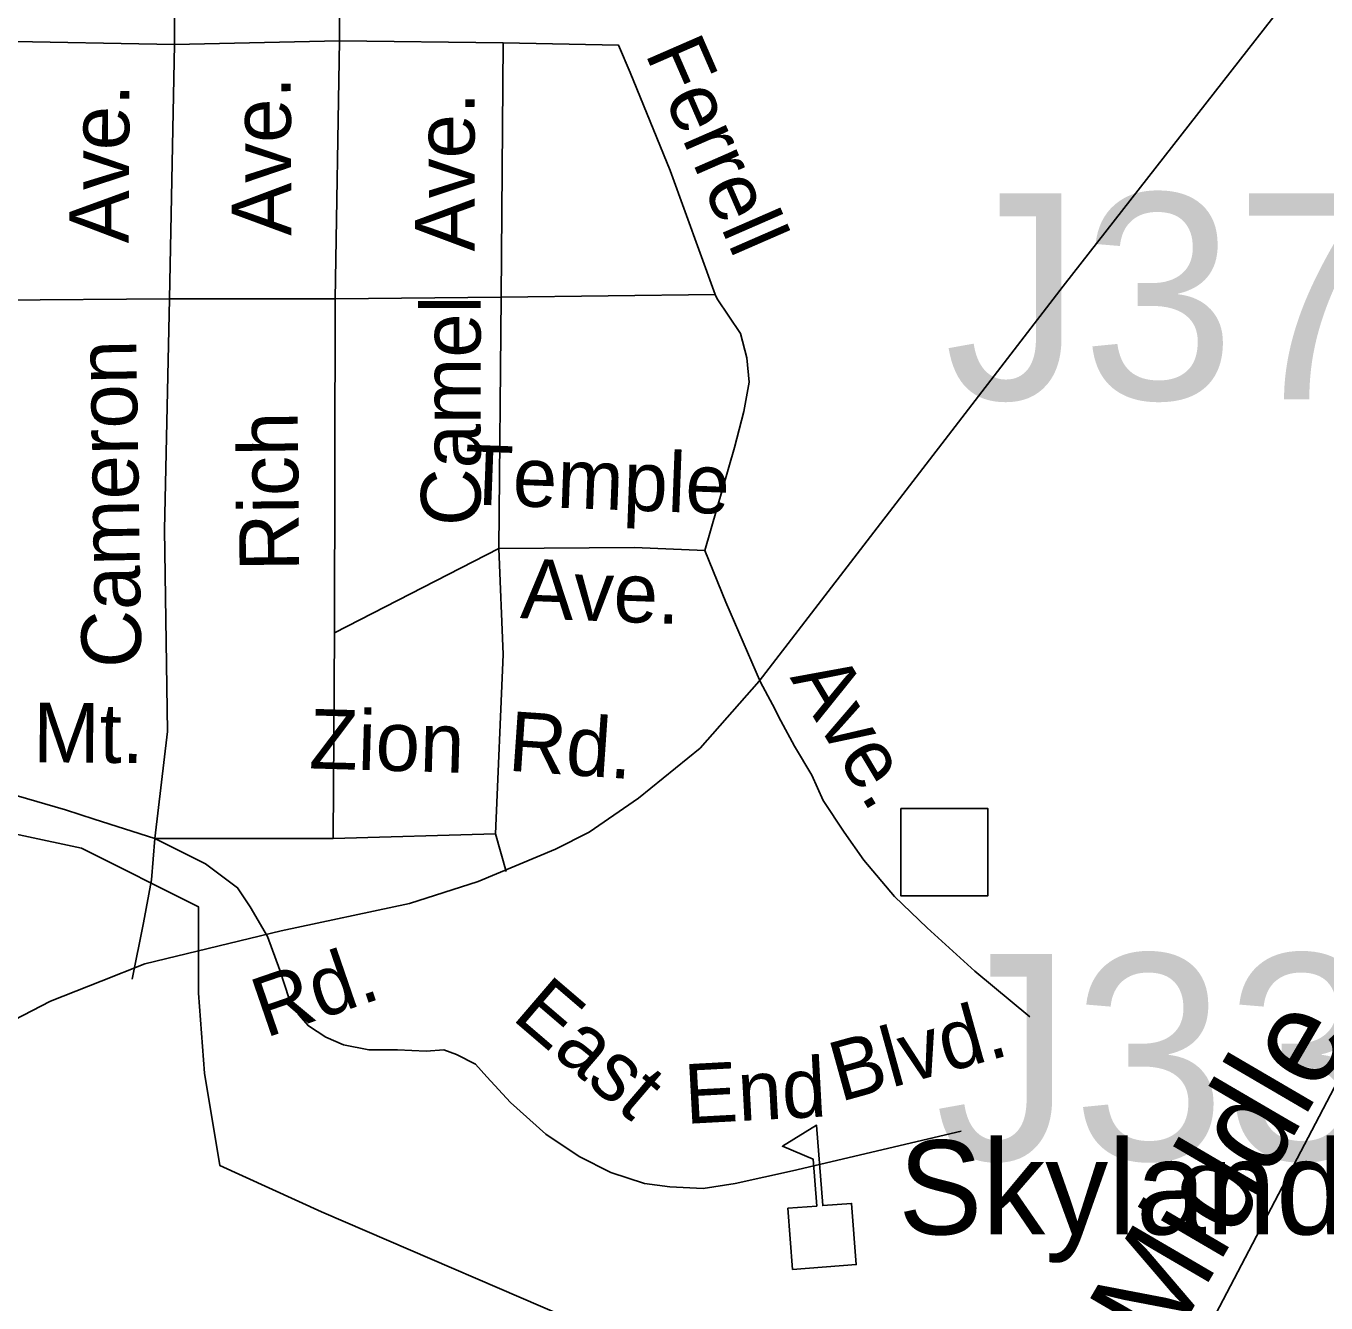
# Model space of a CAD drawing. Extents: x 1547597 to 1699558, y 810033 to 920809.
# Drawn here: x 1638625 to 1640698, y 858004 to 860039 of the extents above; entities that cross this region are included whole.
import ezdxf

# ---------------------------------------------------------------- set-up
doc = ezdxf.new("R2010")
doc.units = 0
for name, color, linetype in [('Exist Cultural Educational Facility High CELL', 7, 'Continuous'), ('Exist Cultural Educational Facility High Label', 7, 'Continuous'), ('Exist Hydrographic Creek Single Shore', 7, 'Continuous'), ('Exist Hydrographic Creek Single Shore Label', 7, 'Continuous'), ('Exist Hydrographic Misc Water Feature', 7, 'Continuous'), ('Exist Road Non-System Structure Non-Sys Other CELL', 7, 'Continuous'), ('Exist Road Non-System Structure Non-Sys Other Number Label', 7, 'Continuous'), ('Exist Road Non-System Type 51', 7, 'Continuous'), ('Exist Road Non-System Type 51 Label', 7, 'Continuous'), ('Exist Road Primary US Divided Attributed', 7, 'Continuous'), ('Exist Road Primary US Label', 7, 'Continuous')]:
    doc.layers.add(name, color=color, linetype=linetype)

msp = doc.modelspace()

# ---------------------------------------------------------------- linework, layer by layer
at = {"layer": 'Exist Cultural Educational Facility High CELL'}
msp.add_lwpolyline([(1639847.4, 858057.1), (1639839.9, 858154.7), (1639885.8, 858158.2), (1639880.1, 858233.1), (1639831.3, 858253.6), (1639885.5, 858287.1), (1639895.4, 858159), (1639941.3, 858162.5), (1639948.8, 858064.9)], close=True, dxfattribs=at)
at = {"layer": 'Exist Hydrographic Creek Single Shore'}
msp.add_lwpolyline([(1640284.2, 857511.6), (1640292.4, 857570.4), (1640315.6, 857651.7), (1640392, 857737.7), (1640716.6, 858357.6), (1640792.5, 858455.7), (1641165, 858832.4), (1641434, 859196.6), (1641764.9, 859702.9), (1641815.5, 859742), (1641834.5, 859762), (1641850.4, 859819), (1641925.8, 859953), (1641962.2, 860000.5), (1641993.3, 860027.9), (1642012.3, 860063.8)], dxfattribs=at)
at = {"layer": 'Exist Hydrographic Misc Water Feature'}
msp.add_lwpolyline([(1640287.5, 857369.4), (1640221.5, 857352.9), (1640095.9, 857429), (1639989.5, 857559.7), (1639552.8, 857952.6), (1639096.5, 858149), (1638934.5, 858222.7), (1638910, 858370), (1638900.2, 858497.7), (1638900.2, 858635.2), (1638713.7, 858728.5), (1638345.7, 858807.1)], dxfattribs=at)
at = {"layer": 'Exist Road Non-System Structure Non-Sys Other CELL'}
msp.add_lwpolyline([(1640019.7, 858791.7), (1640158.7, 858791.7), (1640158.7, 858652.7), (1640019.7, 858652.7)], close=True, dxfattribs=at)
at = {"layer": 'Exist Road Non-System Type 51'}
for p, q in [((1638860.5, 860453.6), (1638862.4, 860009.7)), ((1639122.5, 860454.4), (1639125.4, 860015.1)), ((1638862.4, 860009.7), (1638501.9, 860015.9)), ((1638862.4, 860009.7), (1638854, 859604.1)), ((1639125.4, 860015.1), (1638862.4, 860009.7)), ((1639125.4, 860015.1), (1639118.4, 859604)), ((1639385.8, 860012.3), (1639125.4, 860015.1)), ((1639385.8, 860012.3), (1639383, 859606.8)), ((1638854, 859604.1), (1638493.5, 859601.5)), ((1639118.4, 859604), (1638854, 859604.1)), ((1639117.4, 859071.7), (1639118.4, 859604)), ((1639383, 859606.8), (1639118.4, 859604)), ((1639379, 859206.2), (1639383, 859606.8)), ((1639724.1, 859611), (1639383, 859606.8)), ((1639379, 859206.2), (1639117.4, 859071.7)), ((1639117.4, 859071.7), (1639114.9, 858744.1)), ((1638830.6, 858744.1), (1639114.9, 858744.1)), ((1639114.9, 858744.1), (1639373.9, 858751.5)), ((1639373.9, 858751.5), (1639391, 858691.4))]:
    msp.add_line(p, q, dxfattribs=at)
for points in [[(1639385.8, 860012.3), (1639570.1, 860008.3), (1639588.6, 859964.6), (1639652.3, 859808.6), (1639724.1, 859611)], [(1638830.6, 858744.1), (1638850.9, 858914.3), (1638846.4, 859235.8), (1638854, 859604.1)], [(1639707.6, 859202.9), (1639754.6, 859367.3), (1639769.7, 859424.4), (1639778.1, 859471.3), (1639774.7, 859510.3), (1639764.6, 859548.9), (1639727.1, 859604), (1639724.1, 859611)], [(1639373.9, 858751.5), (1639386.2, 859037.5), (1639379, 859206.2)], [(1639707.6, 859202.9), (1639595.3, 859207.9), (1639379, 859206.2)], [(1639796.5, 858993.2), (1639741.2, 859120.7), (1639707.6, 859202.9)], [(1640225.6, 858459.9), (1640138.1, 858532.5), (1640061.7, 858601.5), (1640009.6, 858651.8), (1639961.1, 858709.6), (1639929.5, 858754.3), (1639896, 858804.6), (1639878.2, 858845), (1639850.5, 858891.2), (1639828.9, 858931.5), (1639815.2, 858957.6), (1639796.5, 858993.2)], [(1638480.8, 858849.7), (1638559, 858830.4), (1638609.8, 858812.7), (1638688.5, 858789.8), (1638734.2, 858774.6), (1638830.6, 858744.1)], [(1638830.6, 858744.1), (1638825.5, 858678.1), (1638812.9, 858609.5), (1638794.9, 858519.7)], [(1638830.6, 858744.1), (1638911.8, 858703.5), (1638962.6, 858665.4), (1638982.9, 858634.9), (1639010.6, 858587.7)], [(1639010.6, 858587.7), (1639029.9, 858534.3), (1639045.1, 858488.6), (1639060.3, 858463.2), (1639075.6, 858445.4), (1639103.5, 858427.6), (1639131.4, 858414.9), (1639172, 858407.3), (1639217.7, 858407.3), (1639263.4, 858404.8), (1639291.3, 858407.3), (1639311.6, 858399.7), (1639342.1, 858384.4), (1639359.9, 858364.1), (1639397.9, 858323.5), (1639453.8, 858272.7), (1639507.1, 858237.1), (1639557.8, 858211.7), (1639611.1, 858194), (1639651.8, 858188.9), (1639705.1, 858186.3), (1639755.8, 858194), (1639847.2, 858214.3), (1640116.3, 858277.8)]]:
    msp.add_lwpolyline(points, dxfattribs=at)
at = {"layer": 'Exist Road Primary US Divided Attributed'}
msp.add_lwpolyline([(1638605.9, 858454.7), (1638664.5, 858484.7), (1638745.2, 858516.4), (1638814.9, 858544.3), (1639032, 858596.6), (1639236.7, 858640.5), (1639346.4, 858675.7), (1639469.3, 858726.9), (1639523.2, 858754.3), (1639602, 858808.1), (1639699.9, 858887.8), (1639794.3, 858994.9), (1640278.9, 859624.3), (1640989.9, 860535.2), (1642120.6, 862009.9), (1642584.8, 862600.2), (1642634.1, 862669.3), (1642695.8, 862787.8), (1642987.2, 863555.4), (1643150.7, 863953.5), (1643644.2, 865263.3)], dxfattribs=at)

# ---------------------------------------------------------------- texts
at = {"layer": 'Exist Cultural Educational Facility High Label'}
msp.add_text('Skyland School', height=150, dxfattribs=at).set_placement((1640016, 858113))
at = {"layer": 'Exist Hydrographic Creek Single Shore Label'}
msp.add_text('Middle', height=150, rotation=59.6926, dxfattribs=at).set_placement((1640442.9, 857921.6))
at = {"layer": 'Exist Road Non-System Structure Non-Sys Other Number Label'}
for s, p in [('J373', (1640089.2, 859444)), ('J330', (1640074.3, 858231.8))]:
    msp.add_text(s, height=328.08, dxfattribs=at).set_placement(p)
at = {"layer": 'Exist Road Non-System Type 51 Label'}
for s, rotation, p in [('Ferrell', 293.5548, (1639611.5, 859995.8)), ('Ave.', 90.2896, (1639048.6, 859704.6)), ('Ave.', 89.7287, (1638789.2, 859692.5)), ('Ave.', 90.0328, (1639340.6, 859679.6)), ('Camel', 89.9729, (1639350, 859242.1)), ('Cameron', 90.9205, (1638809.5, 859016.8)), ('Rich', 90.578, (1639061, 859170.3)), ('Temple', 357.846, (1639322.5, 859276.9)), ('Ave.', 357.846, (1639412.5, 859095.3)), ('Ave.', 300.9314, (1639842.4, 859000.5)), ('Mt.', 359.4811, (1638636.7, 858865.6)), ('Zion', 358.3322, (1639075.9, 858855.8)), ('Rd.', 356.0741, (1639392.4, 858852.2)), ('East', 319.414, (1639398.1, 858457.2)), ('Blvd.', 15.5171, (1639923, 858323.9)), ('End', 3.065, (1639677.3, 858289.1))]:
    msp.add_text(s, height=95, rotation=rotation, dxfattribs=at).set_placement(p)
at = {"layer": 'Exist Road Primary US Label'}
msp.add_text('Rd.', height=95, rotation=18.9828, dxfattribs=at).set_placement((1639007.1, 858425.8))

doc.saveas('drawing.dxf')
